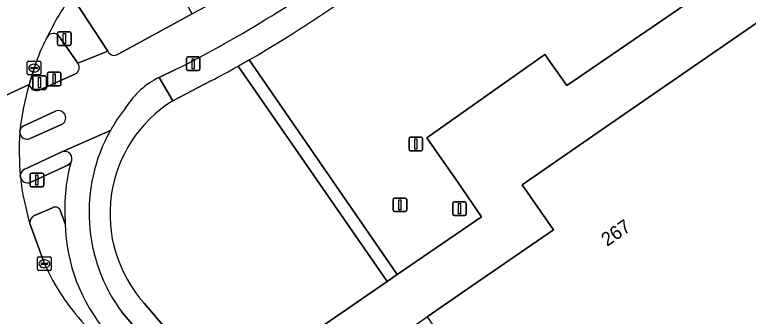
# Model space of a CAD drawing. Extents: x 157692 to 159674, y 381452 to 383291.
# Drawn here: x 157806.6 to 157860.5, y 383075 to 383097.1 of the extents above; entities that cross this region are included whole.
import ezdxf

# ---------------------------------------------------------------- set-up
doc = ezdxf.new("R2010")
doc.units = 0
for name, color, linetype in [('IMGEO_Berm_groen', 7, 'Continuous'), ('IMGEO_Drukknoppaal', 7, 'Continuous'), ('IMGEO_Erf', 7, 'Continuous'), ('IMGEO_Fietspad_open', 7, 'Continuous'), ('IMGEO_Groenvoorziening', 7, 'Continuous'), ('IMGEO_Kolk', 7, 'Continuous'), ('IMGEO_Lichtmast', 7, 'Continuous'), ('IMGEO_Pand', 7, 'Continuous'), ('IMGEO_Pand_nummerreeks', 7, 'Continuous'), ('IMGEO_Rijbaan_lokaal_gesloten', 7, 'Continuous'), ('IMGEO_Rijbaan_regionaal_gesloten', 7, 'Continuous'), ('IMGEO_Verkeerseiland_open', 7, 'Continuous'), ('IMGEO_Verkeersregelinstallatiepaal', 7, 'Continuous'), ('IMGEO_Vlaggenmast', 7, 'Continuous'), ('IMGEO_Voetpad_halfverhard', 7, 'Continuous'), ('IMGEO_Voetpad_open', 7, 'Continuous')]:
    doc.layers.add(name, color=color, linetype=linetype)

msp = doc.modelspace()

# ---------------------------------------------------------------- linework, layer by layer
at = {"layer": 'IMGEO_Berm_groen'}
for points in [[(157814.176, 383094.246), (157819.619, 383097.202), (157818.339, 383099.541), (157820.69, 383100.831), (157821.971, 383098.485)], [(157811.918, 383099.75), (157810.854, 383098.576), (157811, 383098.152), (157813.415, 383094.461)]]:
    msp.add_lwpolyline(points, dxfattribs=at)
msp.add_arc((157813.887, 383094.676), 0.518, 204.4777, 303.9698, dxfattribs=at)
at = {"layer": 'IMGEO_Drukknoppaal'}
for p, q in [((157808.989, 383092.027), (157808.989, 383092.827)), ((157808.989, 383092.827), (157808.989, 383092.027)), ((157809.089, 383092.927), (157809.879, 383092.927)), ((157809.879, 383092.927), (157809.089, 383092.927)), ((157809.979, 383092.827), (157809.979, 383092.027)), ((157809.979, 383092.027), (157809.979, 383092.827)), ((157809.879, 383091.927), (157809.089, 383091.927)), ((157809.089, 383091.927), (157809.879, 383091.927))]:
    msp.add_line(p, q, dxfattribs=at)
msp.add_lwpolyline([(157809.409, 383092.802), (157809.559, 383092.802), (157809.559, 383092.052), (157809.409, 383092.052), (157809.409, 383092.802)], dxfattribs=at)
for centre, start, end in [((157809.089, 383092.827), 90, 180), ((157809.089, 383092.827), 90, 180), ((157809.879, 383092.827), 0, 90), ((157809.879, 383092.827), 360, 90), ((157809.089, 383092.027), 180, 270), ((157809.089, 383092.027), 180, 270), ((157809.879, 383092.027), 270, 0), ((157809.879, 383092.027), 270, 0)]:
    msp.add_arc(centre, 0.1, start, end, dxfattribs=at)
at = {"layer": 'IMGEO_Erf'}
msp.add_lwpolyline([(157823.804, 383093.822), (157834.353, 383078.534), (157834.676, 383078.066), (157840.852, 383082.316), (157839.117, 383084.848), (157836.857, 383088.112), (157845.521, 383094.213), (157847.116, 383091.947), (157905.419, 383131.801)], dxfattribs=at)
msp.add_arc((157771.253, 383183.839), 104.234, 300.27604, 305.63263, dxfattribs=at)
at = {"layer": 'IMGEO_Fietspad_open'}
for points in [[(157821.971, 383098.485), (157821.901, 383098.444), (157821.83, 383098.403), (157819.619, 383097.202), (157814.176, 383094.246)], [(157813.415, 383094.461), (157811.227, 383093.583)], [(157811.058, 383092.791), (157808.379, 383091.593)], [(157817.179, 383092.545), (157818.448, 383093.138)], [(157814.683, 383090.254), (157814.777, 383090.372)], [(157807.251, 383088.988), (157809.585, 383090.06)], [(157810.028, 383089.08), (157807.728, 383088.057)], [(157807.269, 383085.782), (157810.007, 383087.05), (157810.036, 383087.068), (157813.611, 383088.651)], [(157813.611, 383088.651), (157810.036, 383087.068), (157810.007, 383087.05)], [(157849.474, 383029.723), (157851.476, 383025.354), (157853.128, 383025.966), (157851.642, 383029.423), (157850.787, 383031.205), (157849.367, 383033.87), (157848.343, 383035.573), (157847.131, 383037.19), (157819.994, 383068.846), (157814.472, 383075.288)]]:
    msp.add_lwpolyline(points, dxfattribs=at)
for centre, radius, start, end in [((157778.955, 383171.834), 88.05, 296.64924, 307.11498), ((157813.887, 383094.676), 0.518, 204.4777, 303.9698), ((157810.751, 383093.27), 0.569, 302.6075, 33.3018), ((157819.842, 383087.187), 5.983, 116.4294, 147.8395), ((157827.552, 383086.339), 20.712, 164.048, 173.6623), ((157808.215, 383092.163), 0.593, 192.8399, 286.0537), ((157809.791, 383089.563), 0.538, 296.1433, 112.5065), ((157824.375, 383082.612), 12.342, 141.7469, 150.7082), ((157807.485, 383088.511), 0.531, 116.1292, 167.5982), ((157829.108, 383087.199), 22.194, 176.6136, 184.8282), ((157807.485, 383088.53), 0.532, 182.1847, 297.2014), ((157824.348, 383082.634), 12.308, 150.7323, 216.6409), ((157810.253, 383086.575), 0.535, 326.3501, 117.3943), ((157807.517, 383085.32), 0.524, 118.2251, 178.8439), ((157823.843, 383082.835), 13.587, 165.322, 184.4203), ((157823.083, 383082.094), 12.791, 181.3707, 220.3758)]:
    msp.add_arc(centre, radius, start, end, dxfattribs=at)
at = {"layer": 'IMGEO_Groenvoorziening'}
for points in [[(157816.08, 383075.974), (157821.355, 383069.765), (157821.918, 383069.287), (157833.937, 383077.557), (157833.609, 383078.031), (157823.001, 383093.37)], [(157820.996, 383092.29), (157818.187, 383090.828)]]:
    msp.add_lwpolyline(points, dxfattribs=at)
for centre, radius, start, end in [((157791.433, 383149.575), 64.464, 297.29715, 299.3214), ((157823.382, 383082.515), 9.803, 122.0005, 221.8527)]:
    msp.add_arc(centre, radius, start, end, dxfattribs=at)
at = {"layer": 'IMGEO_Kolk'}
for p, q in [((157807.51, 383092.802), (157807.51, 383093.654)), ((157807.585, 383093.728), (157808.437, 383093.728)), ((157807.998, 383093.508), (157808.023, 383093.508)), ((157808.511, 383093.654), (157808.511, 383092.802)), ((157807.769, 383093.222), (157807.769, 383093.234)), ((157808.207, 383093.185), (157807.809, 383093.185)), ((157807.812, 383093.271), (157808.21, 383093.271)), ((157808.021, 383092.948), (157807.996, 383092.948)), ((157808.253, 383093.234), (157808.253, 383093.222)), ((157808.437, 383092.728), (157807.585, 383092.728)), ((157808.342, 383079.358), (157809.194, 383079.358)), ((157808.267, 383078.432), (157808.267, 383079.284)), ((157808.526, 383078.852), (157808.526, 383078.864)), ((157808.964, 383078.815), (157808.566, 383078.815)), ((157808.569, 383078.901), (157808.967, 383078.901)), ((157808.755, 383079.138), (157808.78, 383079.138)), ((157809.01, 383078.864), (157809.01, 383078.852)), ((157809.268, 383079.284), (157809.268, 383078.432)), ((157809.194, 383078.358), (157808.342, 383078.358)), ((157808.778, 383078.578), (157808.753, 383078.578))]:
    msp.add_line(p, q, dxfattribs=at)
for points in [[(157807.51, 383092.802), (157807.51, 383093.654)], [(157807.585, 383093.728), (157808.437, 383093.728)], [(157808.511, 383093.654), (157808.511, 383092.802)], [(157808.437, 383092.728), (157807.585, 383092.728)], [(157808.342, 383079.358), (157809.194, 383079.358)], [(157808.267, 383078.432), (157808.267, 383079.284)], [(157809.268, 383079.284), (157809.268, 383078.432)], [(157809.194, 383078.358), (157808.342, 383078.358)]]:
    msp.add_lwpolyline(points, dxfattribs=at)
for centre, radius, start, end in [((157807.587, 383093.652), 0.0765, 91.552, 178.448), ((157807.587, 383093.652), 0.0765, 91.552, 178.448), ((157808.435, 383093.652), 0.0765, 1.552, 88.448), ((157808.435, 383093.652), 0.0765, 1.552, 88.448), ((157807.587, 383092.804), 0.0765, 181.552, 268.448), ((157807.587, 383092.804), 0.0765, 181.552, 268.448), ((157807.809, 383093.231), 0.0403, 85.8775, 175.7526), ((157807.806, 383093.221), 0.0366, 178.938, 274.7102), ((157808.21, 383093.228), 0.043, 264.8664, 352.4533), ((157808.214, 383093.233), 0.0386, 1.7309, 96.639), ((157808.435, 383092.804), 0.0765, 271.552, 358.448), ((157808.435, 383092.804), 0.0765, 271.552, 358.448), ((157808.344, 383079.282), 0.0765, 91.552, 178.448), ((157808.344, 383079.282), 0.0765, 91.552, 178.448), ((157809.192, 383079.282), 0.0765, 1.552, 88.448), ((157809.192, 383079.282), 0.0765, 1.552, 88.448), ((157808.566, 383078.861), 0.0403, 85.8775, 175.7526), ((157808.563, 383078.851), 0.0366, 178.938, 274.7102), ((157808.967, 383078.858), 0.043, 264.8664, 352.4533), ((157808.971, 383078.863), 0.0386, 1.7309, 96.639), ((157808.344, 383078.434), 0.0765, 181.552, 268.448), ((157808.344, 383078.434), 0.0765, 181.552, 268.448), ((157809.192, 383078.434), 0.0765, 271.552, 358.448), ((157809.192, 383078.434), 0.0765, 271.552, 358.448)]:
    msp.add_arc(centre, radius, start, end, dxfattribs=at)
for centre, major_axis, ratio, start_param, end_param in [((157807.997, 383093.228), (-0.387, 0.002), 0.722429, 4.712389, 7.853982), ((157808.022, 383093.228), (-0.39, 0.002), 0.717154, 1.570796, 4.712389), ((157808.754, 383078.858), (-0.387, 0.002), 0.722429, 4.712389, 7.853982), ((157808.779, 383078.858), (-0.39, 0.002), 0.717154, 1.570796, 4.712389)]:
    msp.add_ellipse(centre, major_axis=major_axis, ratio=ratio, start_param=start_param, end_param=end_param, dxfattribs=at)
at = {"layer": 'IMGEO_Lichtmast'}
for p, q in [((157819.193, 383093.14), (157819.193, 383093.94)), ((157819.193, 383093.94), (157819.193, 383093.14)), ((157819.293, 383094.04), (157820.083, 383094.04)), ((157820.083, 383094.04), (157819.293, 383094.04)), ((157820.183, 383093.94), (157820.183, 383093.14)), ((157820.183, 383093.14), (157820.183, 383093.94)), ((157820.083, 383093.04), (157819.293, 383093.04)), ((157819.293, 383093.04), (157820.083, 383093.04))]:
    msp.add_line(p, q, dxfattribs=at)
msp.add_lwpolyline([(157819.613, 383093.915), (157819.763, 383093.915), (157819.763, 383093.165), (157819.613, 383093.165), (157819.613, 383093.915)], dxfattribs=at)
for centre, start, end in [((157819.293, 383093.94), 90, 180), ((157819.293, 383093.94), 90, 180), ((157820.083, 383093.94), 0, 90), ((157820.083, 383093.94), 360, 90), ((157819.293, 383093.14), 180, 270), ((157819.293, 383093.14), 180, 270), ((157820.083, 383093.14), 270, 0), ((157820.083, 383093.14), 270, 0)]:
    msp.add_arc(centre, 0.1, start, end, dxfattribs=at)
at = {"layer": 'IMGEO_Pand'}
msp.add_lwpolyline([(157868.559, 383101.724), (157850.29, 383089.106), (157843.853, 383084.664), (157846.136, 383081.355), (157840.126, 383077.208), (157836.867, 383074.959), (157847.918, 383058.941), (157851.078, 383061.122), (157852.924, 383058.411), (157858.081, 383061.972), (157859.506, 383062.956), (157857.357, 383066.057), (157860.534, 383068.23), (157868.514, 383073.687), (157869.392, 383074.288), (157870.394, 383073.733)], dxfattribs=at)
at = {"layer": 'IMGEO_Rijbaan_lokaal_gesloten'}
for points in [[(157807.637, 383092.031), (157792.737, 383085.096), (157794.442, 383082.645), (157795.986, 383080.373), (157796.144, 383080.195), (157798.042, 383077.408), (157799.614, 383075.041)], [(157806.953, 383088.51), (157806.966, 383088.625)], [(157807.003, 383085.217), (157806.993, 383085.331)], [(157808.768, 383078.858), (157807.705, 383081.823)]]:
    msp.add_lwpolyline(points, dxfattribs=at)
for centre, radius, start, end in [((157827.552, 383086.339), 20.712, 164.048, 173.6623), ((157829.108, 383087.199), 22.194, 176.6136, 184.8282), ((157825.293, 383087.23), 18.4, 186.2819, 197.0902), ((157823.875, 383085.665), 16.57, 204.2548, 222.7979)]:
    msp.add_arc(centre, radius, start, end, dxfattribs=at)
at = {"layer": 'IMGEO_Rijbaan_regionaal_gesloten'}
for points in [[(157808.962, 383095.496), (157809.145, 383095.829)], [(157790.477, 383088.386), (157792.737, 383085.096), (157807.637, 383092.031), (157808.011, 383093.228)]]:
    msp.add_lwpolyline(points, dxfattribs=at)
for centre, radius, start, end in [((157821.545, 383090.019), 13.694, 141.3289, 154.8969), ((157821.752, 383088.799), 14.437, 152.3652, 162.137)]:
    msp.add_arc(centre, radius, start, end, dxfattribs=at)
at = {"layer": 'IMGEO_Verkeerseiland_open'}
for points in [[(157811.227, 383093.583), (157809.855, 383095.542)], [(157808.011, 383093.228), (157807.637, 383092.031)], [(157808.379, 383091.593), (157811.058, 383092.791)], [(157809.585, 383090.06), (157807.251, 383088.988)], [(157807.728, 383088.057), (157810.028, 383089.08)], [(157806.966, 383088.625), (157806.953, 383088.51)], [(157810.007, 383087.05), (157807.269, 383085.782)], [(157807.711, 383084.832), (157810.495, 383086.098), (157810.699, 383086.278)], [(157806.993, 383085.331), (157807.003, 383085.217)], [(157809.361, 383082.97), (157808.034, 383082.397)], [(157810.296, 383081.788), (157809.932, 383082.8)], [(157807.705, 383081.823), (157808.768, 383078.858)]]:
    msp.add_lwpolyline(points, dxfattribs=at)
for centre, radius, start, end in [((157821.752, 383088.799), 14.437, 152.3652, 162.137), ((157809.423, 383095.237), 0.529, 35.2452, 150.6524), ((157810.751, 383093.27), 0.569, 302.6075, 33.3018), ((157808.215, 383092.163), 0.593, 192.8399, 286.0537), ((157809.791, 383089.563), 0.538, 296.1433, 112.5065), ((157807.485, 383088.511), 0.531, 116.1292, 167.5982), ((157807.485, 383088.53), 0.532, 182.1847, 297.2014), ((157810.253, 383086.575), 0.535, 326.3501, 117.3943), ((157807.517, 383085.32), 0.524, 118.2251, 178.8439), ((157807.517, 383085.318), 0.524, 191.1445, 291.7821), ((157809.562, 383082.602), 0.419, 28.1599, 118.6811), ((157808.22, 383081.909), 0.522, 110.8341, 189.5258), ((157823.083, 383082.094), 12.791, 181.3707, 220.3758), ((157823.875, 383085.665), 16.57, 204.2548, 222.7979)]:
    msp.add_arc(centre, radius, start, end, dxfattribs=at)
at = {"layer": 'IMGEO_Verkeersregelinstallatiepaal'}
for p, q in [((157809.731, 383094.988), (157809.731, 383095.788)), ((157809.731, 383095.788), (157809.731, 383094.988)), ((157809.831, 383095.888), (157810.621, 383095.888)), ((157810.621, 383095.888), (157809.831, 383095.888)), ((157810.721, 383095.788), (157810.721, 383094.988)), ((157810.721, 383094.988), (157810.721, 383095.788)), ((157810.621, 383094.888), (157809.831, 383094.888)), ((157809.831, 383094.888), (157810.621, 383094.888)), ((157807.918, 383091.747), (157807.918, 383092.547)), ((157807.918, 383092.547), (157807.918, 383091.747)), ((157808.018, 383092.647), (157808.808, 383092.647)), ((157808.808, 383092.647), (157808.018, 383092.647)), ((157808.908, 383092.547), (157808.908, 383091.747)), ((157808.908, 383091.747), (157808.908, 383092.547)), ((157808.808, 383091.647), (157808.018, 383091.647)), ((157808.018, 383091.647), (157808.808, 383091.647)), ((157807.722, 383084.611), (157807.722, 383085.411)), ((157807.722, 383085.411), (157807.722, 383084.611)), ((157807.822, 383085.511), (157808.612, 383085.511)), ((157808.612, 383085.511), (157807.822, 383085.511)), ((157808.712, 383085.411), (157808.712, 383084.611)), ((157808.712, 383084.611), (157808.712, 383085.411)), ((157808.612, 383084.511), (157807.822, 383084.511)), ((157807.822, 383084.511), (157808.612, 383084.511))]:
    msp.add_line(p, q, dxfattribs=at)
for points in [[(157810.151, 383095.763), (157810.301, 383095.763), (157810.301, 383095.013), (157810.151, 383095.013), (157810.151, 383095.763)], [(157808.338, 383092.522), (157808.488, 383092.522), (157808.488, 383091.772), (157808.338, 383091.772), (157808.338, 383092.522)], [(157808.142, 383085.386), (157808.292, 383085.386), (157808.292, 383084.636), (157808.142, 383084.636), (157808.142, 383085.386)]]:
    msp.add_lwpolyline(points, dxfattribs=at)
for centre, start, end in [((157809.831, 383095.788), 90, 180), ((157809.831, 383095.788), 90, 180), ((157810.621, 383095.788), 0, 90), ((157810.621, 383095.788), 360, 90), ((157809.831, 383094.988), 180, 270), ((157809.831, 383094.988), 180, 270), ((157810.621, 383094.988), 270, 0), ((157810.621, 383094.988), 270, 0), ((157808.018, 383092.547), 90, 180), ((157808.018, 383092.547), 90, 180), ((157808.808, 383092.547), 0, 90), ((157808.808, 383092.547), 360, 90), ((157808.018, 383091.747), 180, 270), ((157808.018, 383091.747), 180, 270), ((157808.808, 383091.747), 270, 0), ((157808.808, 383091.747), 270, 0), ((157807.822, 383085.411), 90, 180), ((157807.822, 383085.411), 90, 180), ((157808.612, 383085.411), 0, 90), ((157808.612, 383085.411), 360, 90), ((157807.822, 383084.611), 180, 270), ((157807.822, 383084.611), 180, 270), ((157808.612, 383084.611), 270, 0), ((157808.612, 383084.611), 270, 0)]:
    msp.add_arc(centre, 0.1, start, end, dxfattribs=at)
at = {"layer": 'IMGEO_Vlaggenmast'}
for p, q in [((157835.539, 383087.25), (157835.539, 383088.05)), ((157835.539, 383088.05), (157835.539, 383087.25)), ((157835.639, 383088.15), (157836.429, 383088.15)), ((157836.429, 383088.15), (157835.639, 383088.15)), ((157836.529, 383088.05), (157836.529, 383087.25)), ((157836.529, 383087.25), (157836.529, 383088.05)), ((157836.429, 383087.15), (157835.639, 383087.15)), ((157835.639, 383087.15), (157836.429, 383087.15)), ((157834.476, 383083.684), (157835.266, 383083.684)), ((157835.266, 383083.684), (157834.476, 383083.684)), ((157834.376, 383082.784), (157834.376, 383083.584)), ((157834.376, 383083.584), (157834.376, 383082.784)), ((157835.366, 383083.584), (157835.366, 383082.784)), ((157835.366, 383082.784), (157835.366, 383083.584)), ((157838.748, 383082.505), (157838.748, 383083.305)), ((157838.748, 383083.305), (157838.748, 383082.505)), ((157838.848, 383083.405), (157839.638, 383083.405)), ((157839.638, 383083.405), (157838.848, 383083.405)), ((157839.738, 383083.305), (157839.738, 383082.505)), ((157839.738, 383082.505), (157839.738, 383083.305)), ((157835.266, 383082.684), (157834.476, 383082.684)), ((157834.476, 383082.684), (157835.266, 383082.684)), ((157839.638, 383082.405), (157838.848, 383082.405)), ((157838.848, 383082.405), (157839.638, 383082.405))]:
    msp.add_line(p, q, dxfattribs=at)
for points in [[(157835.959, 383088.025), (157836.109, 383088.025), (157836.109, 383087.275), (157835.959, 383087.275), (157835.959, 383088.025)], [(157834.796, 383083.559), (157834.946, 383083.559), (157834.946, 383082.809), (157834.796, 383082.809), (157834.796, 383083.559)], [(157839.168, 383083.28), (157839.318, 383083.28), (157839.318, 383082.53), (157839.168, 383082.53), (157839.168, 383083.28)]]:
    msp.add_lwpolyline(points, dxfattribs=at)
for centre, start, end in [((157835.639, 383088.05), 90, 180), ((157835.639, 383088.05), 90, 180), ((157836.429, 383088.05), 0, 90), ((157836.429, 383088.05), 360, 90), ((157835.639, 383087.25), 180, 270), ((157835.639, 383087.25), 180, 270), ((157836.429, 383087.25), 270, 0), ((157836.429, 383087.25), 270, 0), ((157834.476, 383083.584), 90, 180), ((157834.476, 383083.584), 90, 180), ((157835.266, 383083.584), 0, 90), ((157835.266, 383083.584), 360, 90), ((157838.848, 383083.305), 90, 180), ((157838.848, 383083.305), 90, 180), ((157839.638, 383083.305), 0, 90), ((157839.638, 383083.305), 360, 90), ((157834.476, 383082.784), 180, 270), ((157834.476, 383082.784), 180, 270), ((157835.266, 383082.784), 270, 0), ((157835.266, 383082.784), 270, 0), ((157838.848, 383082.505), 180, 270), ((157838.848, 383082.505), 180, 270), ((157839.638, 383082.505), 270, 0), ((157839.638, 383082.505), 270, 0)]:
    msp.add_arc(centre, 0.1, start, end, dxfattribs=at)
at = {"layer": 'IMGEO_Voetpad_halfverhard'}
msp.add_lwpolyline([(157823.804, 383093.822), (157823.001, 383093.37), (157833.609, 383078.031), (157833.937, 383077.557), (157834.676, 383078.066), (157834.353, 383078.534)], close=True, dxfattribs=at)
at = {"layer": 'IMGEO_Voetpad_open'}
for points in [[(157905.419, 383131.801), (157847.116, 383091.947), (157845.521, 383094.213), (157836.857, 383088.112), (157839.117, 383084.848), (157840.852, 383082.316), (157834.676, 383078.066), (157833.937, 383077.557), (157821.918, 383069.287), (157824.935, 383066.726), (157834.278, 383073.192), (157834.545, 383073.374), (157836.867, 383074.959), (157840.126, 383077.208), (157846.136, 383081.355), (157843.853, 383084.664), (157850.29, 383089.106), (157868.559, 383101.724)], [(157811.227, 383093.583), (157813.415, 383094.461), (157811, 383098.152), (157810.854, 383098.576)], [(157809.145, 383095.829), (157808.962, 383095.496)], [(157809.855, 383095.542), (157811.227, 383093.583)], [(157823.001, 383093.37), (157823.804, 383093.822)], [(157818.448, 383093.138), (157817.179, 383092.545), (157818.187, 383090.828), (157820.996, 383092.29)], [(157818.187, 383090.828), (157817.179, 383092.545)], [(157814.777, 383090.372), (157814.683, 383090.254)], [(157810.699, 383086.278), (157810.495, 383086.098), (157807.711, 383084.832)], [(157808.034, 383082.397), (157809.361, 383082.97)], [(157809.932, 383082.8), (157810.296, 383081.788)], [(157833.547, 383061.417), (157831.819, 383063.926), (157829.716, 383066.979), (157828.819, 383066.358), (157826.349, 383064.649), (157824.935, 383066.726), (157821.918, 383069.287), (157821.355, 383069.765), (157816.08, 383075.974)], [(157814.472, 383075.288), (157819.994, 383068.846), (157847.131, 383037.19), (157848.343, 383035.573), (157849.367, 383033.87), (157850.787, 383031.205), (157851.642, 383029.423), (157853.128, 383025.966), (157855.116, 383019.783), (157856.995, 383015.923), (157857.485, 383015.12), (157866.111, 383014.413), (157867.952, 383016.117), (157865.054, 383020.063), (157863.57, 383022.245), (157856.961, 383031.801), (157854.309, 383029.907), (157850.228, 383035.516), (157841.019, 383049.065), (157841.718, 383049.554), (157833.547, 383061.417)]]:
    msp.add_lwpolyline(points, dxfattribs=at)
for centre, radius, start, end in [((157778.955, 383171.834), 88.05, 296.64924, 307.11498), ((157771.253, 383183.839), 104.234, 300.27604, 305.63263), ((157821.545, 383090.019), 13.694, 141.3289, 154.8969), ((157809.423, 383095.237), 0.529, 35.2452, 150.6524), ((157791.433, 383149.575), 64.464, 297.29715, 299.3214), ((157819.842, 383087.187), 5.983, 116.4294, 147.8395), ((157823.382, 383082.515), 9.803, 122.0005, 221.8527), ((157824.375, 383082.612), 12.342, 141.7469, 150.7082), ((157824.348, 383082.634), 12.308, 150.7323, 216.6409), ((157823.843, 383082.835), 13.587, 165.322, 184.4203), ((157807.517, 383085.318), 0.524, 191.1445, 291.7821), ((157825.293, 383087.23), 18.4, 186.2819, 197.0902), ((157809.562, 383082.602), 0.419, 28.1599, 118.6811), ((157808.22, 383081.909), 0.522, 110.8341, 189.5258)]:
    msp.add_arc(centre, radius, start, end, dxfattribs=at)

# ---------------------------------------------------------------- texts
at = {"layer": 'IMGEO_Pand_nummerreeks'}
msp.add_text('267', height=1, rotation=34.6067, dxfattribs=at).set_placement((157850.085, 383080.095))

doc.saveas('drawing.dxf')
